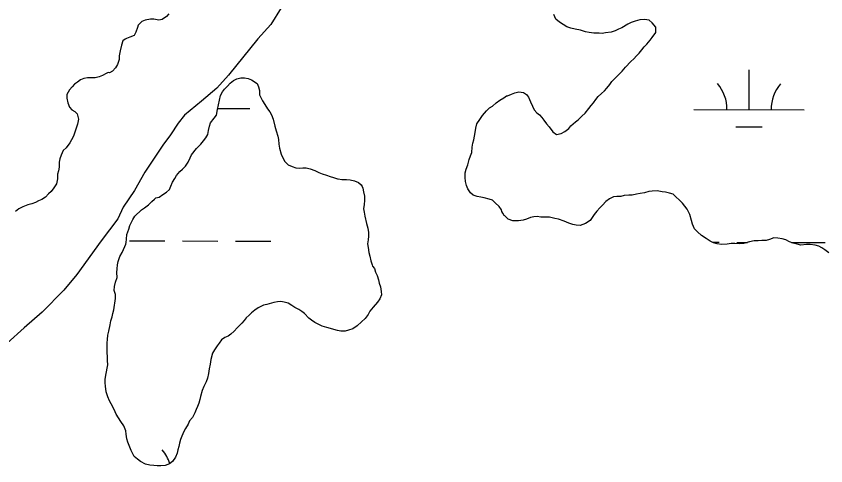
# Model space of a CAD drawing. Extents: x 3172297 to 3210190, y 958463 to 983887.
# Drawn here: x 3188356 to 3189089, y 966847 to 967254 of the extents above; entities that cross this region are included whole.
import ezdxf

# ---------------------------------------------------------------- set-up
doc = ezdxf.new("R2010")
doc.units = 0
for name, color, linetype in [('V-SITE-VEGE', 7, 'Continuous'), ('V-TOPO-SHOR', 7, 'Continuous'), ('V-WETL-SWMP', 7, 'Continuous')]:
    doc.layers.add(name, color=color, linetype=linetype)

msp = doc.modelspace()

# ---------------------------------------------------------------- linework, layer by layer
at = {"layer": 'V-SITE-VEGE'}
for p, q in [((3188596.27, 967261.59), (3188586.97, 967246.37)), ((3188586.97, 967246.37), (3188575.33, 967233.48)), ((3188575.33, 967233.48), (3188548.56, 967200.67)), ((3188548.56, 967200.67), (3188538.08, 967188.94)), ((3188538.08, 967188.94), (3188524.1, 967177.21)), ((3188524.1, 967177.21), (3188508.95, 967164.31)), ((3188508.95, 967164.31), (3188503.13, 967157.28)), ((3188503.13, 967157.28), (3188496.15, 967146.74)), ((3188496.15, 967146.74), (3188489.17, 967137.36)), ((3188489.17, 967137.36), (3188472.89, 967112.77)), ((3188472.89, 967112.77), (3188463.6, 967096.38)), ((3188463.6, 967096.38), (3188453.13, 967081.15)), ((3188453.13, 967081.15), (3188448.49, 967070.62)), ((3188448.49, 967070.62), (3188433.37, 967050.7)), ((3188433.37, 967050.7), (3188411.26, 967020.25)), ((3188411.26, 967020.25), (3188399.62, 967006.19)), ((3188399.62, 967006.19), (3188379.82, 966986.25)), ((3188379.82, 966986.25), (3188363.51, 966972.18)), ((3188363.51, 966972.18), (3188348.36, 966958.1))]:
    msp.add_line(p, q, dxfattribs=at)
at = {"layer": 'V-TOPO-SHOR'}
for points in [[(3188494.54, 967256.09), (3188492.63, 967253.6), (3188488.63, 967251.14), (3188485.48, 967250.54), (3188481.1, 967251.22), (3188477.96, 967251.26), (3188473.14, 967250.47), (3188470.19, 967249.04), (3188467.87, 967246.77), (3188466.81, 967245.73), (3188466.37, 967243.64), (3188464.86, 967239.69), (3188463.36, 967236.56), (3188459.37, 967235.14), (3188456.21, 967233.72), (3188454.95, 967233.1), (3188452.84, 967231.66), (3188451.75, 967227.91), (3188450.65, 967222.69), (3188449.76, 967218.09), (3188449.52, 967214.75), (3188448.21, 967210.37), (3188446.29, 967207.26), (3188443.75, 967204.35), (3188441.01, 967202.71), (3188439.76, 967202.93)], [(3188439.76, 967202.93), (3188437.87, 967202.12), (3188434.5, 967200.48), (3188431.56, 967199.26), (3188427.99, 967198.25), (3188424.02, 967198.09), (3188420.88, 967198.12), (3188417.52, 967197.74), (3188414.58, 967196.31), (3188411.84, 967194.46), (3188409.1, 967192.4), (3188406.98, 967190.12), (3188404.65, 967187.43), (3188402.3, 967183.06), (3188402.26, 967179.92), (3188403.26, 967175.72), (3188404.68, 967171.73), (3188406.75, 967169.41), (3188409.66, 967167.91), (3188411.73, 967165.59), (3188412.93, 967160.76), (3188411.83, 967156.38), (3188410.74, 967152.62), (3188409.66, 967149.08), (3188408.36, 967145.54), (3188406.65, 967142.21), (3188404.95, 967139.51), (3188401.76, 967134.94), (3188399.01, 967132.46), (3188397.08, 967128.3), (3188395.79, 967124.97), (3188395.33, 967121.83), (3188395.29, 967117.44), (3188394.62, 967114.1), (3188393.96, 967110.97), (3188393.7, 967107), (3188392.82, 967102.4), (3188390.48, 967098.87), (3188388.13, 967095.34), (3188385.81, 967093.28), (3188382.85, 967090.38), (3188379.69, 967088.32), (3188376.74, 967086.89), (3188373.8, 967085.46), (3188370.64, 967084.24), (3188367.08, 967083.23), (3188362.46, 967081.61), (3188358.88, 967079.77), (3188355.92, 967077.29)]]:
    msp.add_lwpolyline(points, dxfattribs=at)
at = {"layer": 'V-WETL-SWMP'}
for p, q in [((3189019.9, 967169.45), (3189019.99, 967205.45)), ((3188538.93, 967170.64), (3188568.02, 967170.57)), ((3188969.9, 967169.58), (3189069.9, 967169.33)), ((3189007.86, 967154.05), (3189031.86, 967153.99)), ((3188458.88, 967050.77), (3188490.88, 967050.69)), ((3188506.88, 967050.65), (3188538.88, 967050.57)), ((3188554.88, 967050.53), (3188586.88, 967050.45)), ((3188986.94, 967049.46), (3188992.76, 967049.45)), ((3189008.76, 967049.41), (3189018.46, 967049.39)), ((3189058.31, 967049.29), (3189088.76, 967049.21))]:
    msp.add_line(p, q, dxfattribs=at)
for points in [[(3188769.32, 967135.42), (3188769.96, 967139.03), (3188770.8, 967142.23), (3188772.07, 967148.64), (3188772.52, 967152.85), (3188773.37, 967156.65), (3188776.22, 967160.64), (3188778.67, 967164.02), (3188782.13, 967168.4), (3188784.97, 967170.98), (3188787.6, 967172.75), (3188791.04, 967175.73), (3188794.28, 967178.1), (3188797.92, 967180.27), (3188800.35, 967181.84), (3188801.15, 967182.04), (3188804.98, 967183.6), (3188808, 967184.57), (3188811.43, 967185.53), (3188815.84, 967185.08), (3188818.43, 967183.25), (3188820.2, 967180.62), (3188821.96, 967176.58), (3188823.73, 967172.55), (3188825.5, 967169.32), (3188827.68, 967166.69), (3188830.06, 967164.65), (3188832.44, 967162.22), (3188834.22, 967159.79), (3188836.6, 967156.75), (3188838.97, 967153.91), (3188842.14, 967149.46), (3188845.52, 967147.02), (3188849.95, 967147.97), (3188853.18, 967149.54), (3188856.62, 967152.51), (3188858.66, 967154.9), (3188862.91, 967158.46), (3188865.34, 967160.24), (3188868.59, 967163.42), (3188871.43, 967166.4), (3188874.89, 967170.37), (3188876.93, 967173.16), (3188879.16, 967175.74), (3188881.2, 967178.53), (3188883.44, 967181.32), (3188886.28, 967184.09), (3188888.92, 967186.47), (3188891.15, 967188.86), (3188894, 967192.24), (3188895.83, 967194.83), (3188899.29, 967198.6), (3188901.93, 967201.38), (3188904.97, 967204.36), (3188908.02, 967207.74), (3188912.9, 967212.9), (3188915.74, 967215.48), (3188917.97, 967218.07), (3188920.41, 967220.45), (3188922.85, 967223.43), (3188925.09, 967226.21), (3188927.32, 967228.6), (3188930.38, 967232.18), (3188932.21, 967234.57), (3188935.67, 967239.14), (3188935.53, 967244.16), (3188932.16, 967248.02), (3188929.37, 967250.25), (3188925.37, 967250.9), (3188921.15, 967250.75), (3188916.72, 967249.59), (3188913.29, 967248.23), (3188910.06, 967246.66), (3188904.81, 967243.5), (3188901.78, 967242.13), (3188898.56, 967240.76), (3188895.13, 967239.6), (3188890.1, 967238.85), (3188887.09, 967238.48), (3188884.08, 967238.52), (3188879.26, 967238.57), (3188875.25, 967239.22), (3188871.85, 967239.86), (3188867.45, 967241.31), (3188862.64, 967242.17), (3188858.64, 967243.22), (3188855.04, 967244.26), (3188851.65, 967246.51), (3188848.46, 967248.55), (3188845.08, 967251.4), (3188843.12, 967255.43)], [(3188509.82, 967118.41), (3188512.07, 967121.8), (3188513.92, 967125.8), (3188515.15, 967128.59), (3188519.63, 967134.36), (3188523.69, 967138.33), (3188526.14, 967141.32), (3188527.97, 967143.9), (3188529.81, 967146.89), (3188530.46, 967150.7), (3188531.3, 967154.51), (3188532.34, 967157.5), (3188535.6, 967161.68), (3188537.63, 967164.47), (3188538.69, 967169.48), (3188539.54, 967173.68), (3188540.4, 967178.09), (3188541.45, 967182.29), (3188543.09, 967185.48), (3188545.12, 967188.07), (3188547.76, 967190.65), (3188550, 967193.44), (3188553.24, 967195.81), (3188556.07, 967197.38), (3188559.69, 967198.35), (3188563.1, 967198.31), (3188566.51, 967197.67), (3188569.5, 967196.43), (3188574.69, 967193.16), (3188575.86, 967190.14), (3188576.62, 967186.72), (3188576.78, 967182.9), (3188579.33, 967177.45), (3188581.5, 967174.02), (3188584.06, 967170.17), (3188586.04, 967167.34), (3188587.62, 967164.71), (3188588.98, 967160.89), (3188590.52, 967154.65), (3188591.87, 967150.42), (3188593.22, 967145.38), (3188593.79, 967142.36), (3188594.35, 967138.14), (3188594.71, 967134.73), (3188596.45, 967129.29), (3188597.82, 967125.86), (3188599.79, 967122.43), (3188602.37, 967119.79), (3188602.77, 967119.58), (3188606.36, 967117.94), (3188609.56, 967116.9), (3188612.77, 967116.66), (3188615.99, 967116.83), (3188619, 967116.79), (3188622.6, 967115.95), (3188626.8, 967114.3), (3188630.39, 967112.65), (3188633.59, 967111.41)], [(3189056.6, 967049.91), (3189053.21, 967051.56), (3189050.01, 967052.6), (3189046, 967053.24), (3189042.39, 967053.48), (3189038.36, 967052.12), (3189035.34, 967051.16), (3189031.52, 967051), (3189028.11, 967050.83), (3189024.5, 967050.88), (3189020.27, 967049.92), (3189015.03, 967048.37), (3189011.42, 967048.01), (3189007, 967048.26), (3189003.79, 967048.3), (3189000.17, 967047.73), (3188994.95, 967047.59), (3188991.14, 967048.04), (3188987.74, 967049.08), (3188984.75, 967050.52), (3188980.96, 967052.97), (3188976.78, 967055.62), (3188973.2, 967058.88), (3188970.62, 967061.71), (3188968.86, 967065.75), (3188967.69, 967069.17), (3188966.35, 967074.61), (3188963.79, 967079.45), (3188961.82, 967082.09), (3188959.64, 967084.92), (3188956.66, 967087.76), (3188954.08, 967090.4), (3188951.1, 967093.05), (3188947.9, 967093.88), (3188944.29, 967094.73), (3188941.29, 967094.96), (3188936.88, 967096.01), (3188932.26, 967095.86), (3188929.25, 967095.3), (3188925.22, 967094.34), (3188921.4, 967093.58), (3188917.98, 967093.01), (3188914.16, 967092.05), (3188910.94, 967092.09), (3188906.93, 967091.73), (3188903.91, 967090.96), (3188900.29, 967090.8), (3188897.08, 967090.44), (3188893.44, 967088.67), (3188890.41, 967086.5), (3188887.16, 967083.12), (3188884.92, 967080.74), (3188882.08, 967077.56), (3188879.64, 967074.57), (3188877.8, 967071.98), (3188875.96, 967069.2), (3188871.92, 967066.43), (3188866.88, 967064.68), (3188863.27, 967064.92), (3188860.27, 967065.56), (3188856.67, 967066.8), (3188852.47, 967068.66), (3188847.27, 967070.52), (3188844.07, 967070.96), (3188839.27, 967072.21), (3188836.05, 967072.25), (3188831.64, 967072.3), (3188831.44, 967072.3), (3188828.23, 967072.74), (3188825.22, 967072.57), (3188822.2, 967071.8), (3188818.37, 967070.24), (3188815.35, 967069.47), (3188811.13, 967068.92), (3188806.11, 967068.97), (3188801.91, 967070.43), (3188798.73, 967073.27), (3188798.33, 967073.68), (3188796.95, 967075.9), (3188796.17, 967077.31), (3188795.78, 967078.72), (3188793.81, 967081.76), (3188790.03, 967085.21), (3188787.65, 967087.45), (3188784.65, 967088.48), (3188780.25, 967089.54), (3188777.04, 967090.17), (3188773.64, 967090.81), (3188770.24, 967092.06), (3188767.65, 967094.29), (3188765.28, 967097.93), (3188764.11, 967100.96), (3188763.15, 967104.38), (3188762.79, 967108.2), (3188763.04, 967112.21), (3188763.88, 967115.61), (3188765.32, 967119.41), (3188766.58, 967124.41), (3188767.82, 967127.61), (3188768.86, 967130.81), (3188769.32, 967135.42)], [(3188521.67, 966903.91), (3188520.64, 966900.91), (3188519.4, 966898.11), (3188518.16, 966895.12), (3188515.91, 966890.93), (3188513.47, 966887.94), (3188512.03, 966884.95), (3188509.58, 966881.16), (3188508.14, 966878.37), (3188506.29, 966874.17), (3188505.25, 966870.97), (3188504.41, 966867.77), (3188503.57, 966864.77), (3188502.74, 966861.77), (3188502.1, 966858.76), (3188500.65, 966854.97), (3188498, 966851.18), (3188495.37, 966849.2), (3188491.34, 966847.44), (3188487.52, 966847.29), (3188484.11, 966847.32), (3188481.1, 966847.56), (3188477.29, 966847.8), (3188473.49, 966848.85), (3188469.1, 966851.1), (3188466.11, 966853.14), (3188463.33, 966855.79), (3188460.58, 966861.03), (3188459.21, 966864.26), (3188457.45, 966868.7), (3188456.48, 966871.72), (3188456.13, 966875.94), (3188455.56, 966878.96), (3188453.8, 966883.39), (3188451.23, 966887.23), (3188449.06, 966890.67), (3188447.09, 966893.9), (3188445.13, 966898.14), (3188442.38, 966903.19), (3188441.01, 966906.01), (3188439.44, 966909.65), (3188437.89, 966914.08), (3188437.34, 966919.3), (3188436.97, 966922.32), (3188437.01, 966925.33), (3188437.45, 966929.34), (3188438.09, 966932.34), (3188438.73, 966935.55), (3188439.37, 966938.75), (3188439.21, 966942.57), (3188439.04, 966945.58), (3188438.69, 966950.2), (3188438.74, 966954.41), (3188438.78, 966958.43), (3188439.02, 966961.44), (3188439.46, 966965.45), (3188440.31, 966969.05), (3188441.37, 966974.66), (3188442.22, 966978.46), (3188443.46, 966982.06), (3188443.9, 966985.07), (3188444.74, 966988.27), (3188446.46, 966998.69), (3188446.3, 967002.1), (3188445.13, 967005.73), (3188445.38, 967009.54), (3188446.22, 967013.34), (3188447.88, 967017.74), (3188447.52, 967022.16), (3188447.76, 967025.37), (3188448.2, 967028.98), (3188448.84, 967031.98), (3188450.29, 967036.58), (3188452.34, 967040.17), (3188453.58, 967042.97), (3188454.81, 967045.77), (3188455.64, 967047.76), (3188456.06, 967049.16), (3188456.29, 967052.17), (3188456.54, 967056.38), (3188458.4, 967061.38), (3188459.44, 967064.58), (3188461.91, 967069.97), (3188463.75, 967072.96), (3188469.84, 967078.92), (3188472.67, 967080.69), (3188476.31, 967083.46), (3188479.35, 967086.44), (3188481.59, 967088.62), (3188482.8, 967089.61), (3188485.82, 967090.18), (3188489.26, 967092.55), (3188492.5, 967094.92), (3188495.13, 967097.3), (3188496.37, 967100.3), (3188498.02, 967103.89), (3188500.06, 967107.28), (3188501.7, 967109.87), (3188504.55, 967113.46), (3188506.98, 967115.64), (3188509.82, 967118.41)], [(3188633.59, 967111.41), (3188637.39, 967110.16), (3188640.59, 967109.12), (3188643.59, 967108.09), (3188647.39, 967106.84), (3188647.99, 967106.83), (3188651.2, 967106.4), (3188655.61, 967106.15), (3188658.82, 967105.91), (3188662.82, 967105.06), (3188666.22, 967103.62), (3188668.6, 967101.38), (3188669.59, 967099.97), (3188670.18, 967098.56), (3188670.94, 967095.14), (3188671.7, 967091.11), (3188671.66, 967087.3), (3188671.42, 967083.69), (3188670.97, 967079.68), (3188671.34, 967076.66), (3188672.1, 967073.24), (3188673.64, 967066.6), (3188674.79, 967062.17), (3188675.35, 967058.35), (3188675.31, 967055.14), (3188675.07, 967051.73), (3188674.63, 967047.92), (3188675.2, 967044.71), (3188675.75, 967040.28), (3188676.52, 967037.06), (3188677.47, 967032.84), (3188678.84, 967029.21), (3188679.02, 967028), (3188680.81, 967025.78), (3188681.77, 967022.35), (3188683.14, 967019.33), (3188684.3, 967015.5), (3188685.07, 967012.48), (3188686.24, 967009.26), (3188687, 967004.83), (3188687.16, 967001.82), (3188685.52, 966998.42), (3188683.48, 966995.44), (3188679.61, 966990.66), (3188676.56, 966987.08), (3188675.12, 966984.29), (3188672.47, 966980.51), (3188669.03, 966977.53), (3188665.17, 966973.96), (3188661.33, 966971.2), (3188657.3, 966970.04), (3188654.28, 966969.07), (3188650.26, 966969.11), (3188647.26, 966969.55), (3188644.06, 966970.59), (3188641.06, 966971.42), (3188637.66, 966972.46), (3188633.45, 966973.51), (3188626.67, 966977), (3188623.88, 966979.04), (3188621.29, 966980.88), (3188617.52, 966984.93), (3188614.94, 966986.97), (3188612.35, 966988.6), (3188608.55, 966990.45), (3188605.96, 966992.29), (3188602.57, 966994.33), (3188599.17, 966995.17), (3188596.17, 966995.81), (3188592.95, 966995.65), (3188589.73, 966994.88), (3188583.49, 966993.34), (3188580.27, 966992.58), (3188575.63, 966990.22), (3188572.4, 966988.05), (3188569.56, 966985.67), (3188567.33, 966983.49), (3188564.69, 966981.11), (3188562.86, 966978.72), (3188560.82, 966976.33), (3188556.56, 966972.17), (3188553.92, 966969.19), (3188550.87, 966966.21), (3188548.24, 966964.43), (3188545.42, 966963.26), (3188542.39, 966961.08), (3188540.15, 966958.3), (3188538.31, 966955.71), (3188535.87, 966952.33), (3188534.22, 966949.13), (3188532.76, 966943.53), (3188531.9, 966939.12), (3188531.25, 966934.91), (3188530.6, 966930.71), (3188529.56, 966926.7), (3188528.31, 966923.1), (3188526.26, 966919.11), (3188524.81, 966915.52), (3188523.15, 966910.11), (3188522.71, 966907.11), (3188521.67, 966903.91)], [(3189092.22, 967039.88), (3189088.43, 967042.53), (3189085.84, 967044.37), (3189083.05, 967045.81), (3189079.65, 967046.85), (3189075.24, 967047.5), (3189071.83, 967047.54), (3189066.8, 967046.99), (3189063.4, 967047.63), (3189060, 967048.67), (3189056.6, 967049.91)]]:
    msp.add_lwpolyline(points, dxfattribs=at)
for centre, start, end in [((3188964.66, 967170.07), 359.0865, 40.63016), ((3189075.14, 967169.79), 139.0865, 180.63016), ((3188461.96, 966838.63), 17.67547, 40.63016)]:
    msp.add_arc(centre, 35.25, start, end, dxfattribs=at)

doc.saveas('drawing.dxf')
